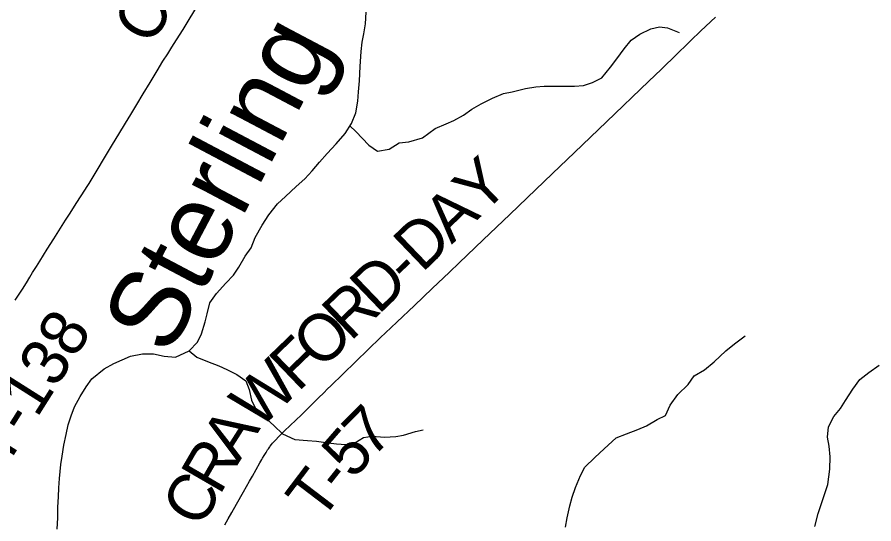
# Model space of a CAD drawing. Extents: x 1451455 to 1749751, y 218250 to 574981.
# Drawn here: x 1566089 to 1571567, y 384724 to 387960 of the extents above; entities that cross this region are included whole.
import ezdxf

# ---------------------------------------------------------------- set-up
doc = ezdxf.new("R2010")
doc.units = 0
for name, color, linetype in [('GM_X_Major_River', 7, 'Continuous'), ('GM_X_Major_River_Text', 7, 'Continuous'), ('GM_X_Minor_River', 7, 'Continuous'), ('GM_X_Township_Road', 7, 'Continuous'), ('GM_X_Township_Road_Text', 7, 'Continuous')]:
    doc.layers.add(name, color=color, linetype=linetype)

msp = doc.modelspace()

# ---------------------------------------------------------------- linework, layer by layer
at = {"layer": 'GM_X_Major_River'}
msp.add_lwpolyline([(1566345.9, 384690.6), (1566349.2, 384762.5), (1566350.3, 384830.4), (1566353.5, 384896.3), (1566356.5, 384954.2), (1566359.5, 385014.1), (1566369, 385101.9), (1566376, 385155.7), (1566387.2, 385225.5), (1566402.4, 385295.2), (1566415.4, 385356.9), (1566434.4, 385414.5), (1566455.3, 385470.1), (1566492.5, 385537.4), (1566529.5, 385598.8), (1566566.4, 385650.1), (1566645.4, 385712.7), (1566707.9, 385747.6), (1566760.3, 385770.8), (1566814.6, 385793.8), (1566890.8, 385810.6), (1566960.7, 385809.4), (1567028.4, 385794.3), (1567102.2, 385789.1), (1567188.9, 385829.6), (1567241.8, 385884.6), (1567268.7, 385938.1), (1567291.9, 386013.6), (1567304.8, 386065.4), (1567322, 386135), (1567363, 386194.2), (1567424.1, 386261.1), (1567472.9, 386312.3), (1567505.7, 386363.7), (1567546.9, 386432.9), (1567585.8, 386486.2), (1567610.9, 386553.7), (1567656.2, 386630.8), (1567699.3, 386698), (1567754.4, 386767), (1567805.2, 386814.1), (1567874.2, 386878.8), (1567929, 386927.8), (1567975.8, 386979), (1568022.7, 387034.1), (1568071.6, 387089.2), (1568128.6, 387150.2), (1568185.6, 387217.1), (1568226.7, 387280.3), (1568253.8, 387349.8), (1568267.1, 387423.4), (1568272.1, 387483.2), (1568277.3, 387553), (1568282.8, 387644.8), (1568288.4, 387740.6), (1568295.4, 387800.3), (1568306.3, 387854.1), (1568317.4, 387917.8), (1568320.7, 387991.6)], dxfattribs=at)
at = {"layer": 'GM_X_Minor_River'}
for points in [[(1568216.7, 387265), (1568254, 387229.2), (1568338.6, 387142.1), (1568394, 387103.3), (1568468.1, 387116.1), (1568532.6, 387157), (1568592.7, 387164.1), (1568681, 387188.7), (1568761.8, 387249.4), (1568832.2, 387278.2), (1568882.5, 387299.4), (1568942.9, 387334.4), (1568997.4, 387371.5), (1569055.9, 387406.6), (1569128.4, 387443.4), (1569198.8, 387472.2), (1569254.9, 387483.3), (1569339.1, 387504), (1569405.2, 387515), (1569459.2, 387520.1), (1569527.1, 387519), (1569593.1, 387520), (1569653, 387519.1), (1569711, 387524.2), (1569767.2, 387543.3), (1569827.6, 387572.3), (1569882.6, 387641.3), (1569923.3, 387694.6), (1569970.2, 387757.7), (1570015, 387812.9), (1570071.5, 387852), (1570142, 387884.8), (1570196.1, 387898), (1570247.9, 387891.1), (1570323.4, 387862)], [(1569595.7, 384701.7), (1569606.6, 384761.5), (1569623.8, 384839.2), (1569638.7, 384894.9), (1569659.6, 384956.5), (1569690.7, 385031.9), (1569719.5, 385085.4), (1569782.4, 385146.4), (1569843.2, 385203.4), (1569920.2, 385272.1), (1569984.6, 385299.1), (1570058.9, 385325.9), (1570113.2, 385349.1), (1570181.8, 385390), (1570234.1, 385415.1), (1570265.1, 385480.6), (1570314.1, 385549.7), (1570379, 385612.6), (1570417.8, 385668), (1570484.4, 385706.9), (1570547.1, 385757.8), (1570620.1, 385828.6), (1570676.7, 385873.7), (1570743.4, 385924.6)], [(1567188.9, 385829.6), (1567238.8, 385788.8), (1567306.3, 385759.8), (1567377.8, 385732.7), (1567429.4, 385709.9), (1567494.9, 385677), (1567552.2, 385638.1), (1567573.3, 385581.9), (1567588.3, 385513.7), (1567613.4, 385459.4), (1567682.4, 385396.4), (1567733.6, 385349.7), (1567786.7, 385298.9), (1567864.1, 385261.8), (1567945.9, 385256.5), (1568003.8, 385251.7), (1568077.6, 385240.6), (1568131.4, 385235.7), (1568191.3, 385230.8), (1568249.4, 385241.9), (1568303.9, 385275), (1568360, 385284.2), (1568437.8, 385277), (1568509.8, 385281.9), (1568559.9, 385289.1), (1568636.2, 385313.9), (1568686.3, 385323.1)], [(1571190, 384707), (1571211.3, 384790.5), (1571240.7, 384880), (1571272.1, 384975.4), (1571285.6, 385073.1), (1571288.8, 385151), (1571281.9, 385219), (1571270.8, 385277.1), (1571277.8, 385343), (1571310.8, 385408.4), (1571353.6, 385459.6), (1571386.3, 385511.1), (1571433.4, 385584.2), (1571478.3, 385645.5), (1571534.9, 385690.5), (1571601.6, 385737.4)]]:
    msp.add_lwpolyline(points, dxfattribs=at)
at = {"layer": 'GM_X_Township_Road'}
for points in [[(1566549.4, 386898.6), (1566587.5, 386960.5), (1566661.5, 387082), (1566699.4, 387146.3), (1566738.5, 387212.6), (1566781.9, 387283.5), (1566815.5, 387339.1), (1566854.9, 387402.8), (1566895.4, 387470.5), (1566939.4, 387542.3), (1566984.5, 387617.4), (1567021, 387678.3), (1567051.8, 387726.7), (1567078.4, 387768.6), (1567108.4, 387816.1), (1567150.1, 387882.1), (1567175.6, 387923.8), (1567231.9, 388015.5)], [(1567417.1, 384717.8), (1567437.5, 384754.6), (1567461.4, 384796.1), (1567491.9, 384849.2), (1567537.2, 384928.7), (1567556, 384961.4), (1567575.7, 384995.7), (1567593.6, 385027.1), (1567641.5, 385113.4), (1567653.3, 385134.4), (1567658.3, 385143.1), (1567667.9, 385159.4), (1567680.4, 385179.7), (1567690.8, 385195.5), (1567695.9, 385202.8), (1567704.7, 385215.3), (1567707.8, 385219.6), (1567716.5, 385231.1), (1567722.9, 385239.1), (1567730.4, 385247.8), (1567740.2, 385258.4), (1567762.7, 385282.2), (1567799, 385316.8), (1567906.8, 385420), (1567937.1, 385449.8), (1568014.2, 385526.9), (1568051.8, 385563.5), (1568071.5, 385582.8), (1568097.5, 385608), (1568170.7, 385679), (1568255.2, 385761.4), (1568413.6, 385913.9), (1568444.9, 385943.8), (1568517.5, 386012.5), (1568629.4, 386118.3), (1568743.8, 386226.6), (1568852.9, 386330.8), (1568915.5, 386391.2), (1569068.5, 386537), (1569240, 386699.3), (1569351.4, 386806), (1569512, 386962), (1569652.3, 387095.6), (1569858, 387292.1), (1570127.8, 387551.7), (1570207.1, 387626.8), (1570309.4, 387725.7), (1570374.7, 387789.3), (1570395.3, 387809.3), (1570461.1, 387872.9), (1570553.7, 387961)], [(1566077.5, 386152.3), (1566122.6, 386222.9), (1566148.4, 386264), (1566169.9, 386298.9), (1566188, 386328.3), (1566212.3, 386367.5), (1566233.2, 386401.3), (1566280.6, 386478.2), (1566322.9, 386543.1), (1566399.3, 386663.5), (1566427.9, 386708.4), (1566467, 386770), (1566498, 386818.2), (1566541.1, 386885.2), (1566549.4, 386898.6)]]:
    msp.add_lwpolyline(points, dxfattribs=at)

# ---------------------------------------------------------------- texts
at = {"layer": 'GM_X_Major_River_Text'}
msp.add_text('Sterling', height=499.26, rotation=62.1712, dxfattribs=at).set_placement((1567057.3, 385784.9))
at = {"layer": 'GM_X_Township_Road_Text'}
for s, rotation, p in [('CREST', 58.3092, (1566941.5, 387768.3)), ('Y', 43.8655, (1569058.3, 386688.7)), ('A', 43.864, (1568867.9, 386505.7)), ('D', 43.8679, (1568677.6, 386322.8)), ('D', 43.864, (1568398.4, 386054.4)), ('-', 43.8693, (1568588.8, 386237.4)), ('R', 43.8657, (1568220.8, 385883.7)), ('T-138', 57.6999, (1566012.7, 385074.3)), ('O', 43.8679, (1568030.5, 385700.7)), ('F', 43.871, (1567884.5, 385560.5)), ('W', 44.1431, (1567635.4, 385318.6)), ('7', 45.1987, (1568356.5, 385136.2)), ('A', 57.5224, (1567505.3, 385110.2)), ('5', 49.0437, (1568239, 385000.5)), ('R', 59.9349, (1567383.6, 384899.9)), ('T', 52.7727, (1568029.9, 384729.3)), ('-', 51.5828, (1568164.7, 384906.7)), ('C', 60.2512, (1567261.5, 384686.3))]:
    msp.add_text(s, height=300, rotation=rotation, dxfattribs=at).set_placement(p)

doc.saveas('drawing.dxf')
